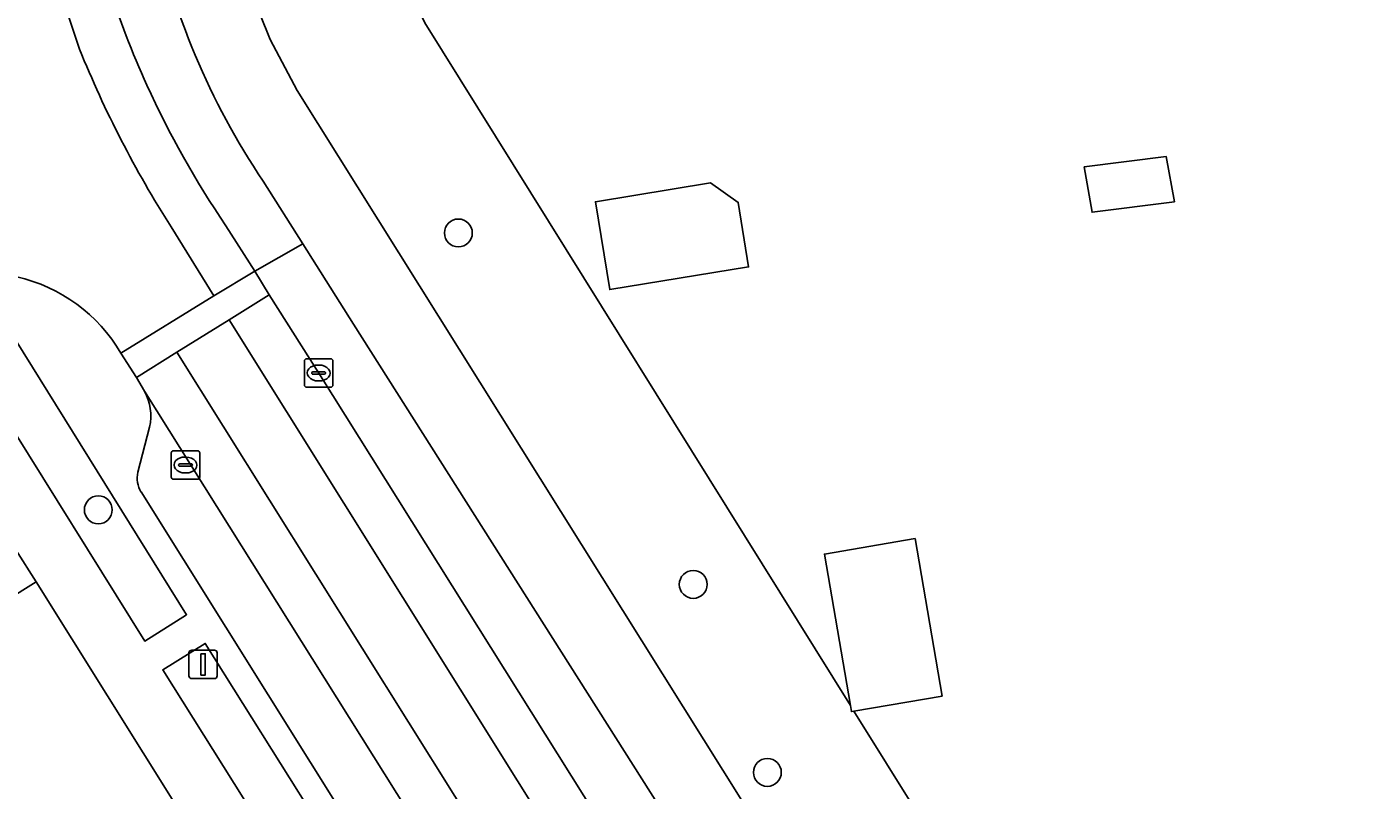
# Model space of a CAD drawing. Extents: x 160077 to 160948, y 386481 to 387498.
# Drawn here: x 160378.03 to 160424.4, y 387116.77 to 387143.58 of the extents above; entities that cross this region are included whole.
import ezdxf

# ---------------------------------------------------------------- set-up
doc = ezdxf.new("R2010")
doc.units = 0
for name, color, linetype in [('IMGEO_Boom', 7, 'Continuous'), ('IMGEO_Erf', 7, 'Continuous'), ('IMGEO_Groenvoorziening', 7, 'Continuous'), ('IMGEO_Kolk', 7, 'Continuous'), ('IMGEO_Lichtmast', 7, 'Continuous'), ('IMGEO_Pand', 7, 'Continuous'), ('IMGEO_Parkeervlak_open', 7, 'Continuous'), ('IMGEO_Rijbaan_lokaal_gesloten', 7, 'Continuous'), ('IMGEO_Rijbaan_lokaal_open', 7, 'Continuous'), ('IMGEO_Voetpad_open', 7, 'Continuous')]:
    doc.layers.add(name, color=color, linetype=linetype)

msp = doc.modelspace()

# ---------------------------------------------------------------- linework, layer by layer
at = {"layer": 'IMGEO_Boom'}
for centre in [(160393.191, 387136.336), (160380.556, 387126.619), (160401.433, 387124.001), (160404.036, 387117.403)]:
    msp.add_circle(centre, 0.489, dxfattribs=at)
at = {"layer": 'IMGEO_Erf'}
for points in [[(160389.598, 387150.682), (160389.931, 387148.86), (160390.592, 387146.738), (160392.013, 387143.711), (160406.951, 387119.747), (160406.038, 387125.066), (160409.218, 387125.612), (160410.167, 387120.084), (160407.072, 387119.553), (160412.74, 387110.46), (160432.671, 387113.564), (160452.281, 387116.619), (160452.082, 387117.899), (160451.862, 387119.314), (160440.112, 387194.954)], [(160421.163, 387055.706), (160378.372, 387124.087), (160356.736, 387110.548), (160364.251, 387098.538), (160366.446, 387099.848), (160368.671, 387096.119), (160370.707, 387092.706), (160368.702, 387091.51), (160370.636, 387088.271), (160372.867, 387089.602), (160375.092, 387085.873), (160377.128, 387082.46), (160375.049, 387081.22), (160377.05, 387078.023), (160379.287, 387079.358), (160381.512, 387075.629)]]:
    msp.add_lwpolyline(points, dxfattribs=at)
for points in [[(160418.034, 387139.018), (160418.318, 387137.432), (160415.43, 387137.065), (160415.156, 387138.653)], [(160402.044, 387138.093), (160403.014, 387137.408), (160403.377, 387135.144), (160398.504, 387134.349), (160398, 387137.434)]]:
    msp.add_lwpolyline(points, close=True, dxfattribs=at)
at = {"layer": 'IMGEO_Groenvoorziening'}
for points in [[(160392.013, 387143.711), (160390.592, 387146.738), (160389.931, 387148.86), (160384.699, 387147.814), (160386.589, 387143.125), (160387.536, 387141.34), (160413.9, 387099.239), (160415.068, 387099.421), (160414.448, 387102.361), (160412.74, 387110.46), (160407.072, 387119.553), (160406.987, 387119.538), (160406.951, 387119.747)], [(160392.086, 387106.246), (160393.553, 387107.184), (160384.306, 387121.931), (160382.816, 387121.007)]]:
    msp.add_lwpolyline(points, close=True, dxfattribs=at)
for points in [[(160387.536, 387141.34), (160386.589, 387143.125), (160384.699, 387147.814), (160382.498, 387147.374)], [(160386.346, 387138.153), (160387.734, 387135.95), (160389.509, 387133.132), (160406.623, 387106.149), (160411.212, 387098.821), (160413.9, 387099.239), (160387.536, 387141.34)], [(160376.114, 387131.715), (160377.086, 387130.179), (160382.186, 387122.013), (160383.655, 387122.939), (160377.653, 387132.588), (160377.636, 387132.617)]]:
    msp.add_lwpolyline(points, dxfattribs=at)
msp.add_arc((160407.068, 387152.214), 25.042, 191.1436, 214.1588, dxfattribs=at)
at = {"layer": 'IMGEO_Kolk'}
for p, q in [((160387.788, 387130.995), (160387.788, 387131.847)), ((160387.863, 387131.921), (160388.715, 387131.921)), ((160388.789, 387131.847), (160388.789, 387130.995)), ((160388.047, 387131.415), (160388.047, 387131.427)), ((160388.485, 387131.378), (160388.087, 387131.378)), ((160388.09, 387131.464), (160388.488, 387131.464)), ((160388.276, 387131.701), (160388.301, 387131.701)), ((160388.531, 387131.427), (160388.531, 387131.415)), ((160388.715, 387130.921), (160387.863, 387130.921)), ((160388.299, 387131.141), (160388.274, 387131.141)), ((160383.116, 387127.766), (160383.116, 387128.618)), ((160383.191, 387128.692), (160384.043, 387128.692)), ((160384.117, 387128.618), (160384.117, 387127.766)), ((160383.375, 387128.186), (160383.375, 387128.198)), ((160383.813, 387128.149), (160383.415, 387128.149)), ((160383.418, 387128.235), (160383.816, 387128.235)), ((160383.604, 387128.472), (160383.629, 387128.472)), ((160383.859, 387128.198), (160383.859, 387128.186)), ((160384.043, 387127.692), (160383.191, 387127.692)), ((160383.627, 387127.912), (160383.602, 387127.912))]:
    msp.add_line(p, q, dxfattribs=at)
for points in [[(160387.788, 387130.995), (160387.788, 387131.847)], [(160387.863, 387131.921), (160388.715, 387131.921)], [(160388.789, 387131.847), (160388.789, 387130.995)], [(160388.715, 387130.921), (160387.863, 387130.921)], [(160383.116, 387127.766), (160383.116, 387128.618)], [(160383.191, 387128.692), (160384.043, 387128.692)], [(160384.117, 387128.618), (160384.117, 387127.766)], [(160384.043, 387127.692), (160383.191, 387127.692)]]:
    msp.add_lwpolyline(points, dxfattribs=at)
for centre, radius, start, end in [((160387.865, 387131.845), 0.0765, 91.552, 178.448), ((160387.865, 387131.845), 0.0765, 91.552, 178.448), ((160388.713, 387131.845), 0.0765, 1.552, 88.448), ((160388.713, 387131.845), 0.0765, 1.552, 88.448), ((160388.087, 387131.424), 0.0403, 85.8775, 175.7526), ((160388.084, 387131.414), 0.0366, 178.938, 274.7102), ((160388.488, 387131.421), 0.043, 264.8664, 352.4533), ((160388.492, 387131.426), 0.0386, 1.7309, 96.639), ((160387.865, 387130.997), 0.0765, 181.552, 268.448), ((160387.865, 387130.997), 0.0765, 181.552, 268.448), ((160388.713, 387130.997), 0.0765, 271.552, 358.448), ((160388.713, 387130.997), 0.0765, 271.552, 358.448), ((160383.193, 387128.616), 0.0765, 91.552, 178.448), ((160383.193, 387128.616), 0.0765, 91.552, 178.448), ((160384.041, 387128.616), 0.0765, 1.552, 88.448), ((160384.041, 387128.616), 0.0765, 1.552, 88.448), ((160383.415, 387128.195), 0.0403, 85.8775, 175.7526), ((160383.412, 387128.185), 0.0366, 178.938, 274.7102), ((160383.816, 387128.192), 0.043, 264.8664, 352.4533), ((160383.82, 387128.197), 0.0386, 1.7309, 96.639), ((160383.193, 387127.768), 0.0765, 181.552, 268.448), ((160383.193, 387127.768), 0.0765, 181.552, 268.448), ((160384.041, 387127.768), 0.0765, 271.552, 358.448), ((160384.041, 387127.768), 0.0765, 271.552, 358.448)]:
    msp.add_arc(centre, radius, start, end, dxfattribs=at)
for centre, major_axis, ratio, start_param, end_param in [((160388.275, 387131.421), (-0.387, 0.002), 0.722429, 4.712389, 7.853982), ((160388.3, 387131.421), (-0.39, 0.002), 0.717154, 1.570796, 4.712389), ((160383.603, 387128.192), (-0.387, 0.002), 0.722429, 4.712389, 7.853982), ((160383.628, 387128.192), (-0.39, 0.002), 0.717154, 1.570796, 4.712389)]:
    msp.add_ellipse(centre, major_axis=major_axis, ratio=ratio, start_param=start_param, end_param=end_param, dxfattribs=at)
at = {"layer": 'IMGEO_Lichtmast'}
for p, q in [((160383.838, 387121.696), (160384.628, 387121.696)), ((160384.628, 387121.696), (160383.838, 387121.696)), ((160383.738, 387120.796), (160383.738, 387121.596)), ((160383.738, 387121.596), (160383.738, 387120.796)), ((160384.728, 387121.596), (160384.728, 387120.796)), ((160384.728, 387120.796), (160384.728, 387121.596)), ((160384.628, 387120.696), (160383.838, 387120.696)), ((160383.838, 387120.696), (160384.628, 387120.696))]:
    msp.add_line(p, q, dxfattribs=at)
msp.add_lwpolyline([(160384.158, 387121.571), (160384.308, 387121.571), (160384.308, 387120.821), (160384.158, 387120.821), (160384.158, 387121.571)], dxfattribs=at)
for centre, start, end in [((160383.838, 387121.596), 90, 180), ((160383.838, 387121.596), 90, 180), ((160384.628, 387121.596), 0, 90), ((160384.628, 387121.596), 360, 90), ((160383.838, 387120.796), 180, 270), ((160383.838, 387120.796), 180, 270), ((160384.628, 387120.796), 270, 0), ((160384.628, 387120.796), 270, 0)]:
    msp.add_arc(centre, 0.1, start, end, dxfattribs=at)
at = {"layer": 'IMGEO_Pand'}
for points in [[(160418.318, 387137.432), (160418.034, 387139.018), (160415.156, 387138.653), (160415.43, 387137.065)], [(160403.014, 387137.408), (160402.044, 387138.093), (160398, 387137.434), (160398.504, 387134.349), (160403.377, 387135.144)], [(160406.038, 387125.066), (160406.951, 387119.747), (160406.987, 387119.538), (160407.072, 387119.553), (160410.167, 387120.084), (160409.218, 387125.612)]]:
    msp.add_lwpolyline(points, close=True, dxfattribs=at)
at = {"layer": 'IMGEO_Parkeervlak_open'}
for points in [[(160401.279, 387100.695), (160398.645, 387104.519), (160382.171, 387130.783)], [(160382.353, 387129.525), (160381.941, 387127.938)], [(160382.054, 387127.246), (160396.916, 387103.508), (160401.41, 387096.317), (160422.39, 387062.839)]]:
    msp.add_lwpolyline(points, dxfattribs=at)
for centre, radius, start, end in [((160380.625, 387129.917), 1.772, 347.2089, 29.2553), ((160382.899, 387127.739), 0.979, 168.2835, 210.265)]:
    msp.add_arc(centre, radius, start, end, dxfattribs=at)
at = {"layer": 'IMGEO_Rijbaan_lokaal_gesloten'}
msp.add_lwpolyline([(160383.108, 387136.554), (160384.605, 387134.126), (160386.053, 387134.992), (160385.032, 387136.591)], dxfattribs=at)
for points in [[(160416.063, 387087.072), (160406.823, 387101.852), (160398.089, 387115.794), (160388.289, 387131.421), (160386.556, 387134.162), (160385.146, 387133.284), (160405.388, 387100.925), (160454.017, 387023.48), (160455.457, 387024.416), (160453.748, 387027.125), (160445.805, 387039.762), (160436.736, 387054.149), (160431.311, 387062.749), (160427.037, 387069.523), (160425.845, 387071.435)], [(160383.315, 387132.149), (160381.898, 387131.264), (160382.171, 387130.783), (160398.645, 387104.519), (160401.279, 387100.695), (160425.761, 387061.225), (160426.837, 387059.5), (160429.508, 387055.263), (160429.818, 387054.758), (160450.802, 387021.407), (160452.236, 387022.341), (160427.331, 387061.943), (160402.73, 387101.168), (160393.07, 387116.568)]]:
    msp.add_lwpolyline(points, close=True, dxfattribs=at)
for centre, radius, start, end in [((160407.855, 387153.271), 28.161, 189.3566, 204.6567), ((160414.617, 387154.962), 36.792, 190.1303, 199.3232), ((160415.46, 387157.156), 38.355, 202.0002, 212.4893), ((160412.52, 387155.279), 33.239, 204.4474, 214.2107)]:
    msp.add_arc(centre, radius, start, end, dxfattribs=at)
at = {"layer": 'IMGEO_Rijbaan_lokaal_open'}
msp.add_lwpolyline([(160381.348, 387132.117), (160384.605, 387134.126), (160383.108, 387136.554)], dxfattribs=at)
for points in [[(160385.146, 387133.284), (160386.556, 387134.162), (160386.053, 387134.992), (160384.605, 387134.126), (160381.348, 387132.117), (160381.898, 387131.264), (160383.315, 387132.149)], [(160405.388, 387100.925), (160385.146, 387133.284), (160383.315, 387132.149), (160393.07, 387116.568), (160402.73, 387101.168), (160427.331, 387061.943), (160452.236, 387022.341), (160454.017, 387023.48)]]:
    msp.add_lwpolyline(points, close=True, dxfattribs=at)
for centre, radius, start, end in [((160414.617, 387154.962), 36.792, 190.1303, 199.3232), ((160415.46, 387157.156), 38.355, 202.0002, 212.4893), ((160376.44, 387129.256), 5.681, 30.2353, 124.29)]:
    msp.add_arc(centre, radius, start, end, dxfattribs=at)
at = {"layer": 'IMGEO_Voetpad_open'}
for points in [[(160385.032, 387136.591), (160386.053, 387134.992), (160387.734, 387135.95), (160386.346, 387138.153)], [(160426.9, 387073.769), (160411.212, 387098.821), (160406.623, 387106.149), (160389.509, 387133.132), (160387.734, 387135.95), (160386.053, 387134.992), (160386.556, 387134.162), (160388.289, 387131.421), (160398.089, 387115.794), (160406.823, 387101.852), (160416.063, 387087.072), (160425.845, 387071.435)], [(160377.636, 387132.617), (160377.653, 387132.588), (160383.655, 387122.939), (160382.186, 387122.013), (160377.086, 387130.179)], [(160382.171, 387130.783), (160381.898, 387131.264), (160381.348, 387132.117)], [(160381.941, 387127.938), (160382.353, 387129.525)], [(160375.529, 387128.679), (160377.667, 387125.214), (160378.372, 387124.087), (160421.163, 387055.706), (160423.783, 387051.6), (160445.519, 387016.785), (160445.527, 387016.772)], [(160422.39, 387062.839), (160401.41, 387096.317), (160396.916, 387103.508), (160382.054, 387127.246)], [(160356.736, 387110.548), (160378.372, 387124.087), (160377.667, 387125.214)]]:
    msp.add_lwpolyline(points, dxfattribs=at)
msp.add_lwpolyline([(160392.086, 387106.246), (160382.816, 387121.007), (160384.306, 387121.931), (160393.553, 387107.184)], close=True, dxfattribs=at)
for centre, radius, start, end in [((160407.855, 387153.271), 28.161, 189.3566, 204.6567), ((160407.068, 387152.214), 25.042, 191.1436, 214.1588), ((160412.52, 387155.279), 33.239, 204.4474, 214.2107), ((160376.44, 387129.256), 5.681, 30.2353, 124.29), ((160380.625, 387129.917), 1.772, 347.2089, 29.2553), ((160382.899, 387127.739), 0.979, 168.2835, 210.265)]:
    msp.add_arc(centre, radius, start, end, dxfattribs=at)

doc.saveas('drawing.dxf')
